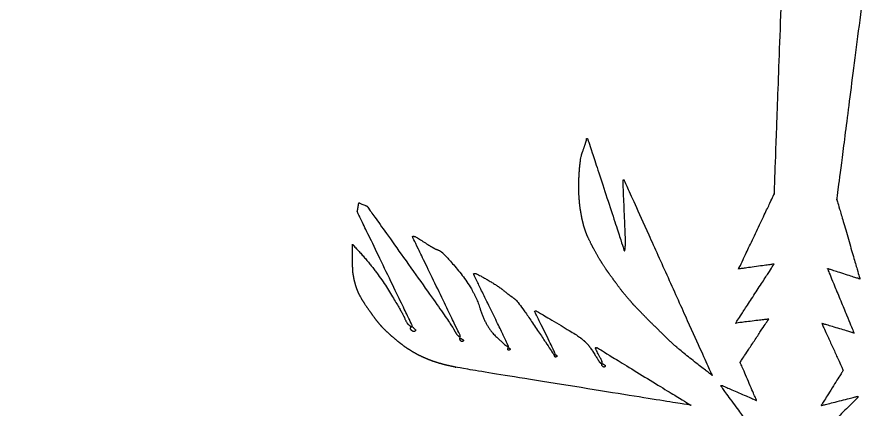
# Model space of a CAD drawing. Extents: x 2001876 to 2025694, y 804561 to 868938.
# Drawn here: x 2023063.24 to 2023103.44, y 807539.39 to 807557.9 of the extents above; entities that cross this region are included whole.
import ezdxf

# ---------------------------------------------------------------- set-up
doc = ezdxf.new("R2010")
doc.units = 0
doc.layers.add('Default', color=7, linetype='Continuous')
doc.layers.add('RD_PD_CLEAR ZONE', color=7, linetype='Continuous')

msp = doc.modelspace()

# ---------------------------------------------------------------- linework, layer by layer
at = {"layer": 'Default'}
for points in [[(2023099.014, 807549.552), (2023099.014, 807549.552), (2023099.951, 807575.124), (2023099.947, 807575.188)], [(2023104.266, 807567.266), (2023104.266, 807567.266), (2023101.963, 807549.297), (2023101.963, 807549.297)], [(2023089.95, 807551.522), (2023090.061, 807551.815), (2023090.143, 807552.095), (2023090.145, 807552.118)], [(2023090.145, 807552.118), (2023090.147, 807552.136), (2023090.147, 807552.145), (2023090.149, 807552.159)], [(2023090.149, 807552.159), (2023090.15, 807552.172), (2023090.194, 807552.155), (2023090.194, 807552.155)], [(2023090.194, 807552.155), (2023090.194, 807552.155), (2023091.923, 807546.872), (2023091.923, 807546.872)], [(2023089.789, 807549.437), (2023089.755, 807549.864), (2023089.844, 807551.23), (2023089.95, 807551.522)], [(2023091.866, 807550.184), (2023091.867, 807550.193), (2023091.867, 807550.197), (2023091.868, 807550.206)], [(2023091.868, 807550.206), (2023091.869, 807550.216), (2023091.914, 807550.203), (2023091.914, 807550.203)], [(2023091.914, 807550.203), (2023091.914, 807550.203), (2023096.071, 807540.979), (2023096.071, 807540.979)], [(2023091.981, 807547.186), (2023091.989, 807547.341), (2023091.865, 807550.17), (2023091.866, 807550.184)], [(2023089.893, 807548.589), (2023089.858, 807548.775), (2023089.822, 807549.01), (2023089.789, 807549.437)], [(2023097.327, 807546), (2023097.327, 807546), (2023099.014, 807549.552), (2023099.014, 807549.552)], [(2023079.313, 807548.703), (2023079.313, 807548.703), (2023079.385, 807549.131), (2023079.385, 807549.131)], [(2023079.385, 807549.131), (2023079.385, 807549.131), (2023079.773, 807548.967), (2023079.773, 807548.967)], [(2023101.963, 807549.297), (2023101.963, 807549.297), (2023103.059, 807545.526), (2023103.059, 807545.526)], [(2023081.899, 807543.35), (2023081.899, 807543.35), (2023079.313, 807548.703), (2023079.313, 807548.703)], [(2023079.773, 807548.967), (2023079.773, 807548.967), (2023083.844, 807543.254), (2023083.888, 807543.128)], [(2023089.967, 807548.223), (2023089.936, 807548.344), (2023089.923, 807548.404), (2023089.893, 807548.589)], [(2023090.07, 807547.858), (2023090.015, 807548.027), (2023089.999, 807548.101), (2023089.967, 807548.223)], [(2023090.338, 807547.23), (2023090.201, 807547.51), (2023090.129, 807547.689), (2023090.07, 807547.858)], [(2023084.176, 807542.858), (2023084.176, 807542.858), (2023081.917, 807547.527), (2023081.917, 807547.527)], [(2023081.917, 807547.527), (2023081.917, 807547.527), (2023081.937, 807547.549), (2023081.956, 807547.547)], [(2023081.956, 807547.547), (2023081.978, 807547.545), (2023081.992, 807547.544), (2023082.028, 807547.541)], [(2023082.028, 807547.541), (2023082.064, 807547.534), (2023082.714, 807547.111), (2023082.875, 807547.016)], [(2023079.118, 807545.768), (2023079.09, 807545.93), (2023079.087, 807547.175), (2023079.087, 807547.175)], [(2023079.087, 807547.175), (2023079.087, 807547.175), (2023079.124, 807547.122), (2023079.166, 807547.078)], [(2023079.166, 807547.078), (2023080.12, 807546.078), (2023081.449, 807543.93), (2023081.544, 807543.694)], [(2023082.875, 807547.016), (2023083.036, 807546.925), (2023083.042, 807546.938), (2023083.213, 807546.86)], [(2023090.924, 807546.201), (2023090.75, 807546.475), (2023090.479, 807546.953), (2023090.338, 807547.23)], [(2023091.955, 807546.869), (2023091.964, 807546.973), (2023091.973, 807547.027), (2023091.981, 807547.186)], [(2023083.213, 807546.86), (2023083.38, 807546.783), (2023084.838, 807545.025), (2023085.112, 807544.141)], [(2023091.923, 807546.872), (2023091.923, 807546.872), (2023091.954, 807546.855), (2023091.955, 807546.869)], [(2023091.357, 807545.581), (2023091.164, 807545.848), (2023091.103, 807545.931), (2023090.924, 807546.201)], [(2023097.19, 807543.443), (2023097.19, 807543.443), (2023099.006, 807546.232), (2023099.006, 807546.232)], [(2023099.006, 807546.232), (2023099.006, 807546.232), (2023097.327, 807546), (2023097.327, 807546)], [(2023084.803, 807545.767), (2023084.803, 807545.767), (2023084.822, 807545.788), (2023084.85, 807545.786)], [(2023084.85, 807545.786), (2023084.877, 807545.788), (2023084.886, 807545.788), (2023084.927, 807545.78)], [(2023084.927, 807545.78), (2023084.963, 807545.777), (2023085.956, 807545.207), (2023086.213, 807544.995)], [(2023103.059, 807545.526), (2023103.059, 807545.526), (2023101.525, 807546.016), (2023101.525, 807546.016)], [(2023101.525, 807546.016), (2023101.525, 807546.016), (2023102.777, 807542.976), (2023102.777, 807542.976)], [(2023079.224, 807545.28), (2023079.168, 807545.481), (2023079.15, 807545.605), (2023079.118, 807545.768)], [(2023086.449, 807542.37), (2023086.45, 807542.384), (2023084.803, 807545.767), (2023084.803, 807545.767)], [(2023092.099, 807544.622), (2023091.866, 807544.892), (2023091.545, 807545.315), (2023091.357, 807545.581)], [(2023079.515, 807544.599), (2023079.38, 807544.843), (2023079.281, 807545.084), (2023079.224, 807545.28)], [(2023086.213, 807544.995), (2023086.469, 807544.787), (2023086.565, 807544.724), (2023086.741, 807544.596)], [(2023080.036, 807543.827), (2023079.892, 807544.025), (2023079.655, 807544.355), (2023079.515, 807544.599)], [(2023086.741, 807544.596), (2023086.922, 807544.467), (2023088.612, 807541.933), (2023088.612, 807541.933)], [(2023092.719, 807543.946), (2023092.399, 807544.273), (2023092.328, 807544.352), (2023092.099, 807544.622)], [(2023080.361, 807543.403), (2023080.237, 807543.55), (2023080.179, 807543.628), (2023080.036, 807543.827)], [(2023085.112, 807544.141), (2023085.382, 807543.261), (2023086.374, 807542.34), (2023086.396, 807542.334)], [(2023088.663, 807541.997), (2023088.665, 807542.02), (2023087.687, 807544.002), (2023087.687, 807544.002)], [(2023087.687, 807544.002), (2023087.687, 807544.002), (2023087.74, 807544.03), (2023087.744, 807544.03)], [(2023087.744, 807544.03), (2023087.749, 807544.029), (2023087.749, 807544.029), (2023087.753, 807544.029)], [(2023087.753, 807544.029), (2023087.758, 807544.029), (2023089.755, 807542.843), (2023089.904, 807542.712)], [(2023094.018, 807542.653), (2023093.584, 807543.081), (2023093.039, 807543.614), (2023092.719, 807543.946)], [(2023080.791, 807542.962), (2023080.612, 807543.127), (2023080.482, 807543.256), (2023080.361, 807543.403)], [(2023081.544, 807543.694), (2023081.638, 807543.453), (2023081.83, 807543.287), (2023081.853, 807543.285)], [(2023098.748, 807543.634), (2023098.748, 807543.634), (2023097.19, 807543.443), (2023097.19, 807543.443)], [(2023097.399, 807541.592), (2023097.399, 807541.592), (2023098.748, 807543.634), (2023098.748, 807543.634)], [(2023102.777, 807542.976), (2023102.777, 807542.976), (2023101.258, 807543.429), (2023101.258, 807543.429)], [(2023101.258, 807543.429), (2023101.258, 807543.429), (2023102.267, 807541.211), (2023102.267, 807541.211)], [(2023082.035, 807543.061), (2023081.959, 807543.021), (2023081.794, 807543.181), (2023081.849, 807543.245)], [(2023081.849, 807543.245), (2023081.91, 807543.313), (2023081.889, 807543.278), (2023081.893, 807543.282)], [(2023081.853, 807543.285), (2023081.87, 807543.279), (2023081.88, 807543.283), (2023081.893, 807543.282)], [(2023081.893, 807543.282), (2023081.912, 807543.281), (2023081.899, 807543.35), (2023081.899, 807543.35)], [(2023081.893, 807543.282), (2023081.903, 807543.281), (2023081.903, 807543.281), (2023081.907, 807543.281)], [(2023081.907, 807543.281), (2023081.912, 807543.281), (2023082.111, 807543.1), (2023082.035, 807543.061)], [(2023083.888, 807543.128), (2023083.937, 807543), (2023084.113, 807542.808), (2023084.131, 807542.807)], [(2023081.444, 807542.416), (2023081.255, 807542.559), (2023080.969, 807542.797), (2023080.791, 807542.962)], [(2023084.131, 807542.807), (2023084.149, 807542.805), (2023084.158, 807542.804), (2023084.172, 807542.803)], [(2023084.163, 807542.69), (2023084.158, 807542.75), (2023084.157, 807542.732), (2023084.166, 807542.731)], [(2023084.314, 807542.591), (2023084.27, 807542.549), (2023084.167, 807542.63), (2023084.163, 807542.69)], [(2023084.166, 807542.731), (2023084.175, 807542.735), (2023084.175, 807542.735), (2023084.179, 807542.73)], [(2023084.172, 807542.803), (2023084.185, 807542.802), (2023084.176, 807542.858), (2023084.176, 807542.858)], [(2023084.179, 807542.73), (2023084.189, 807542.729), (2023084.359, 807542.633), (2023084.314, 807542.591)], [(2023089.904, 807542.712), (2023090.053, 807542.581), (2023090.057, 807542.586), (2023090.192, 807542.442)], [(2023096.071, 807540.979), (2023096.071, 807540.979), (2023094.458, 807542.229), (2023094.018, 807542.653)], [(2023081.924, 807542.093), (2023081.745, 807542.199), (2023081.637, 807542.272), (2023081.444, 807542.416)], [(2023086.396, 807542.334), (2023086.423, 807542.322), (2023086.436, 807542.317), (2023086.446, 807542.329)], [(2023086.434, 807542.184), (2023086.422, 807542.204), (2023086.425, 807542.24), (2023086.44, 807542.257)], [(2023086.507, 807542.179), (2023086.487, 807542.166), (2023086.451, 807542.165), (2023086.434, 807542.184)], [(2023086.44, 807542.257), (2023086.46, 807542.274), (2023086.496, 807542.271), (2023086.513, 807542.251)], [(2023086.446, 807542.329), (2023086.46, 807542.337), (2023086.453, 807542.356), (2023086.449, 807542.37)], [(2023086.513, 807542.251), (2023086.529, 807542.231), (2023086.53, 807542.19), (2023086.507, 807542.179)], [(2023090.192, 807542.442), (2023090.326, 807542.294), (2023090.664, 807541.747), (2023090.712, 807541.665)], [(2023090.877, 807541.624), (2023090.863, 807541.671), (2023090.563, 807542.248), (2023090.565, 807542.261)], [(2023090.565, 807542.261), (2023090.565, 807542.27), (2023090.565, 807542.27), (2023090.566, 807542.279)], [(2023090.566, 807542.279), (2023090.571, 807542.288), (2023090.626, 807542.283), (2023090.652, 807542.272)], [(2023090.652, 807542.272), (2023090.679, 807542.261), (2023095.07, 807539.565), (2023095.07, 807539.565)], [(2023082.519, 807541.789), (2023082.317, 807541.879), (2023082.102, 807541.987), (2023081.924, 807542.093)], [(2023083.135, 807541.565), (2023082.899, 807541.635), (2023082.722, 807541.704), (2023082.519, 807541.789)], [(2023088.612, 807541.933), (2023088.612, 807541.933), (2023088.656, 807541.907), (2023088.658, 807541.929)], [(2023088.652, 807541.857), (2023088.635, 807541.876), (2023088.638, 807541.913), (2023088.658, 807541.929)], [(2023088.724, 807541.851), (2023088.701, 807541.844), (2023088.668, 807541.837), (2023088.652, 807541.857)], [(2023088.658, 807541.929), (2023088.66, 807541.952), (2023088.661, 807541.975), (2023088.663, 807541.997)], [(2023088.658, 807541.929), (2023088.677, 807541.946), (2023088.714, 807541.943), (2023088.73, 807541.923)], [(2023088.73, 807541.923), (2023088.747, 807541.904), (2023088.744, 807541.863), (2023088.724, 807541.851)], [(2023083.931, 807541.368), (2023083.662, 807541.426), (2023083.371, 807541.491), (2023083.135, 807541.565)], [(2023095.07, 807539.565), (2023095.07, 807539.565), (2023084.2, 807541.309), (2023083.931, 807541.368)], [(2023090.712, 807541.665), (2023090.765, 807541.583), (2023090.847, 807541.535), (2023090.856, 807541.53)], [(2023090.856, 807541.53), (2023090.861, 807541.53), (2023090.861, 807541.53), (2023090.87, 807541.529)], [(2023090.866, 807541.488), (2023090.862, 807541.552), (2023090.861, 807541.53), (2023090.87, 807541.529)], [(2023091.013, 807541.389), (2023090.973, 807541.347), (2023090.866, 807541.429), (2023090.866, 807541.488)], [(2023090.87, 807541.529), (2023090.874, 807541.533), (2023090.887, 807541.578), (2023090.877, 807541.624)], [(2023090.87, 807541.529), (2023090.874, 807541.533), (2023090.874, 807541.533), (2023090.883, 807541.528)], [(2023090.883, 807541.528), (2023090.892, 807541.527), (2023091.058, 807541.436), (2023091.013, 807541.389)], [(2023098.177, 807539.79), (2023098.177, 807539.79), (2023097.399, 807541.592), (2023097.399, 807541.592)], [(2023102.267, 807541.211), (2023102.267, 807541.211), (2023101.223, 807539.549), (2023101.223, 807539.549)], [(2023097.66, 807538.883), (2023097.66, 807538.883), (2023096.494, 807540.466), (2023096.495, 807540.475)], [(2023096.495, 807540.475), (2023096.495, 807540.479), (2023096.496, 807540.484), (2023096.497, 807540.493)], [(2023096.497, 807540.493), (2023096.502, 807540.502), (2023096.538, 807540.499), (2023096.574, 807540.487)], [(2023096.574, 807540.487), (2023096.609, 807540.47), (2023098.177, 807539.785), (2023098.177, 807539.79)], [(2023101.223, 807539.549), (2023101.223, 807539.549), (2023102.956, 807539.986), (2023102.956, 807539.986)], [(2023102.966, 807539.944), (2023102.966, 807539.935), (2023101.594, 807538.57), (2023101.594, 807538.57)], [(2023102.956, 807539.986), (2023102.956, 807539.986), (2023102.968, 807539.967), (2023102.968, 807539.963)], [(2023102.968, 807539.963), (2023102.967, 807539.954), (2023102.967, 807539.949), (2023102.966, 807539.944)]]:
    msp.add_open_spline(points, degree=2, dxfattribs=at)
at = {"layer": 'RD_PD_CLEAR ZONE'}
msp.add_arc((2021702.161, 807758.758), 1637.022, 308.69683, 355.712971, dxfattribs=at)

doc.saveas('drawing.dxf')
